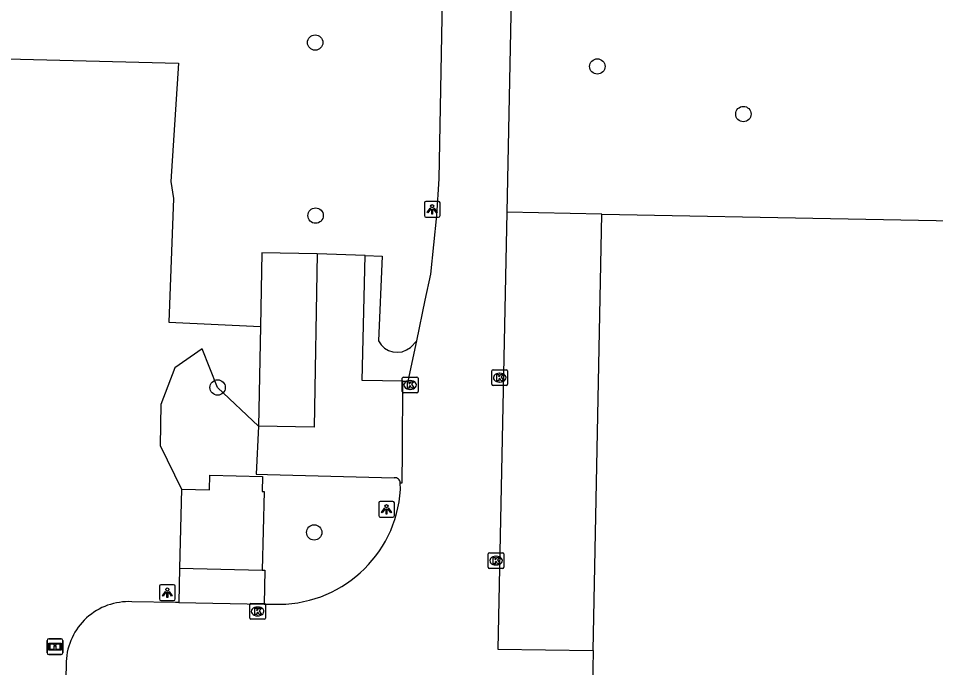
# Model space of a CAD drawing. Extents: x 161477 to 163040, y 383680 to 384868.
# Drawn here: x 162011 to 162069.4, y 384753.3 to 384794.6 of the extents above; entities that cross this region are included whole.
import ezdxf

# ---------------------------------------------------------------- set-up
doc = ezdxf.new("R2010")
doc.units = 0
for name, color, linetype in [('IMGEO_Boom', 7, 'Continuous'), ('IMGEO_Groenvoorziening', 7, 'Continuous'), ('IMGEO_Informatiebord', 7, 'Continuous'), ('IMGEO_Kolk', 7, 'Continuous'), ('IMGEO_Lichtpunt', 7, 'Continuous'), ('IMGEO_Pand', 7, 'Continuous'), ('IMGEO_Parkeervlak_open', 7, 'Continuous'), ('IMGEO_Rijbaan_lokaal_open', 7, 'Continuous'), ('IMGEO_Voetpad_open', 7, 'Continuous')]:
    doc.layers.add(name, color=color, linetype=linetype)

msp = doc.modelspace()

# ---------------------------------------------------------------- linework, layer by layer
at = {"layer": 'IMGEO_Boom'}
for centre in [(162029.92, 384793.1), (162047.89, 384791.58), (162057.19, 384788.55), (162029.95, 384782.09), (162023.71, 384771.15), (162029.86, 384761.93)]:
    msp.add_circle(centre, 0.489, dxfattribs=at)
at = {"layer": 'IMGEO_Groenvoorziening'}
for points in [[(161978.394, 384792.879), (162021.21, 384791.798), (162020.724, 384784.268), (162020.907, 384783.181), (162020.606, 384775.315), (162026.432, 384775.034)], [(162033.095, 384779.549), (162034.194, 384779.51), (162033.954, 384774.115), (162034.118, 384773.866), (162034.333, 384773.659), (162034.59, 384773.506), (162034.874, 384773.415), (162035.171, 384773.389), (162035.467, 384773.431), (162035.746, 384773.538), (162035.994, 384773.704), (162036.389, 384774.126)], [(162026.316, 384768.691), (162023.708, 384771.15), (162022.725, 384773.606), (162020.982, 384772.394), (162020.101, 384770.077), (162020.061, 384767.465), (162021.401, 384764.673)]]:
    msp.add_lwpolyline(points, dxfattribs=at)
at = {"layer": 'IMGEO_Informatiebord'}
for p, q in [((162012.855, 384754.26), (162012.855, 384755.06)), ((162012.855, 384755.06), (162012.855, 384754.26)), ((162012.955, 384755.16), (162013.745, 384755.16)), ((162013.745, 384755.16), (162012.955, 384755.16)), ((162013.845, 384755.06), (162013.845, 384754.26)), ((162013.845, 384754.26), (162013.845, 384755.06)), ((162013.745, 384754.16), (162012.955, 384754.16)), ((162012.955, 384754.16), (162013.745, 384754.16))]:
    msp.add_line(p, q, dxfattribs=at)
for points in [[(162012.956, 384754.892), (162013.744, 384754.892), (162013.744, 384754.428), (162012.956, 384754.428), (162012.956, 384754.892)], [(162013.021, 384754.827), (162013.021, 384754.493), (162013.296, 384754.493), (162013.297, 384754.706), (162013.401, 384754.707), (162013.402, 384754.493), (162013.679, 384754.493), (162013.679, 384754.827), (162013.403, 384754.827), (162013.403, 384754.747), (162013.297, 384754.747), (162013.297, 384754.827), (162013.021, 384754.827)]]:
    msp.add_lwpolyline(points, dxfattribs=at)
for centre, start, end in [((162012.955, 384755.06), 90, 180), ((162012.955, 384755.06), 90, 180), ((162013.745, 384755.06), 0, 90), ((162013.745, 384755.06), 360, 90), ((162012.955, 384754.26), 180, 270), ((162012.955, 384754.26), 180, 270), ((162013.745, 384754.26), 270, 0), ((162013.745, 384754.26), 270, 0)]:
    msp.add_arc(centre, 0.1, start, end, dxfattribs=at)
at = {"layer": 'IMGEO_Kolk'}
for p, q in [((162035.546, 384771.814), (162036.398, 384771.814)), ((162041.176, 384771.354), (162041.176, 384772.206)), ((162041.251, 384772.28), (162042.103, 384772.28)), ((162041.664, 384772.06), (162041.689, 384772.06)), ((162042.177, 384772.206), (162042.177, 384771.354)), ((162035.471, 384770.888), (162035.471, 384771.74)), ((162035.959, 384771.594), (162035.984, 384771.594)), ((162036.472, 384771.74), (162036.472, 384770.888)), ((162042.103, 384771.28), (162041.251, 384771.28)), ((162041.687, 384771.5), (162041.662, 384771.5)), ((162036.398, 384770.814), (162035.546, 384770.814)), ((162035.982, 384771.034), (162035.957, 384771.034)), ((162040.943, 384759.711), (162040.943, 384760.563)), ((162041.018, 384760.637), (162041.87, 384760.637)), ((162041.431, 384760.417), (162041.456, 384760.417)), ((162041.944, 384760.563), (162041.944, 384759.711)), ((162041.87, 384759.637), (162041.018, 384759.637)), ((162041.454, 384759.857), (162041.429, 384759.857)), ((162025.753, 384756.475), (162025.753, 384757.327)), ((162025.828, 384757.401), (162026.68, 384757.401)), ((162026.241, 384757.181), (162026.266, 384757.181)), ((162026.754, 384757.327), (162026.754, 384756.475)), ((162026.264, 384756.621), (162026.239, 384756.621)), ((162026.68, 384756.401), (162025.828, 384756.401))]:
    msp.add_line(p, q, dxfattribs=at)
for points in [[(162035.546, 384771.814), (162036.398, 384771.814)], [(162041.176, 384771.354), (162041.176, 384772.206)], [(162041.251, 384772.28), (162042.103, 384772.28)], [(162041.497, 384771.98), (162041.62, 384771.98), (162041.62, 384771.829), (162041.75, 384771.98), (162041.914, 384771.98), (162041.768, 384771.829), (162041.921, 384771.58), (162041.769, 384771.58), (162041.684, 384771.744), (162041.62, 384771.677), (162041.62, 384771.58), (162041.497, 384771.58), (162041.497, 384771.98)], [(162042.177, 384772.206), (162042.177, 384771.354)], [(162035.471, 384770.888), (162035.471, 384771.74)], [(162035.792, 384771.514), (162035.915, 384771.514), (162035.915, 384771.363), (162036.045, 384771.514), (162036.209, 384771.514), (162036.063, 384771.363), (162036.216, 384771.114), (162036.064, 384771.114), (162035.979, 384771.278), (162035.915, 384771.211), (162035.915, 384771.114), (162035.792, 384771.114), (162035.792, 384771.514)], [(162036.472, 384771.74), (162036.472, 384770.888)], [(162042.103, 384771.28), (162041.251, 384771.28)], [(162036.398, 384770.814), (162035.546, 384770.814)], [(162040.943, 384759.711), (162040.943, 384760.563)], [(162041.018, 384760.637), (162041.87, 384760.637)], [(162041.264, 384760.337), (162041.387, 384760.337), (162041.387, 384760.186), (162041.517, 384760.337), (162041.681, 384760.337), (162041.535, 384760.186), (162041.688, 384759.937), (162041.536, 384759.937), (162041.451, 384760.101), (162041.387, 384760.034), (162041.387, 384759.937), (162041.264, 384759.937), (162041.264, 384760.337)], [(162041.944, 384760.563), (162041.944, 384759.711)], [(162041.87, 384759.637), (162041.018, 384759.637)], [(162025.753, 384756.475), (162025.753, 384757.327)], [(162025.828, 384757.401), (162026.68, 384757.401)], [(162026.754, 384757.327), (162026.754, 384756.475)], [(162026.074, 384757.101), (162026.197, 384757.101), (162026.197, 384756.95), (162026.327, 384757.101), (162026.491, 384757.101), (162026.345, 384756.95), (162026.498, 384756.701), (162026.346, 384756.701), (162026.261, 384756.865), (162026.197, 384756.798), (162026.197, 384756.701), (162026.074, 384756.701), (162026.074, 384757.101)], [(162026.68, 384756.401), (162025.828, 384756.401)]]:
    msp.add_lwpolyline(points, dxfattribs=at)
for centre, start, end in [((162035.548, 384771.738), 91.55205, 178.44795), ((162035.548, 384771.738), 91.55205, 178.44795), ((162036.396, 384771.738), 1.55205, 88.44795), ((162036.396, 384771.738), 1.55205, 88.44795), ((162041.253, 384772.204), 91.55205, 178.44795), ((162041.253, 384772.204), 91.55205, 178.44795), ((162042.101, 384772.204), 1.55205, 88.44795), ((162042.101, 384772.204), 1.55205, 88.44795), ((162041.253, 384771.356), 181.55205, 268.44795), ((162041.253, 384771.356), 181.55205, 268.44795), ((162042.101, 384771.356), 271.55205, 358.44795), ((162042.101, 384771.356), 271.55205, 358.44795), ((162035.548, 384770.89), 181.55205, 268.44795), ((162035.548, 384770.89), 181.55205, 268.44795), ((162036.396, 384770.89), 271.55205, 358.44795), ((162036.396, 384770.89), 271.55205, 358.44795), ((162041.02, 384760.561), 91.55205, 178.44795), ((162041.02, 384760.561), 91.55205, 178.44795), ((162041.868, 384760.561), 1.55205, 88.44795), ((162041.868, 384760.561), 1.55205, 88.44795), ((162041.02, 384759.713), 181.55205, 268.44795), ((162041.02, 384759.713), 181.55205, 268.44795), ((162041.868, 384759.713), 271.55205, 358.44795), ((162041.868, 384759.713), 271.55205, 358.44795), ((162025.83, 384757.325), 91.55205, 178.44795), ((162025.83, 384757.325), 91.55205, 178.44795), ((162026.678, 384757.325), 1.55205, 88.44795), ((162026.678, 384757.325), 1.55205, 88.44795), ((162025.83, 384756.477), 181.55205, 268.44795), ((162025.83, 384756.477), 181.55205, 268.44795), ((162026.678, 384756.477), 271.55205, 358.44795), ((162026.678, 384756.477), 271.55205, 358.44795)]:
    msp.add_arc(centre, 0.0765, start, end, dxfattribs=at)
for centre, major_axis, ratio, start_param, end_param in [((162041.663, 384771.78), (-0.387, 0.002), 0.722429, 4.712389, 7.853982), ((162041.688, 384771.78), (-0.39, 0.002), 0.717154, 1.570796, 4.712389), ((162035.958, 384771.314), (-0.387, 0.002), 0.722429, 4.712389, 7.853982), ((162035.983, 384771.314), (-0.39, 0.002), 0.717154, 1.570796, 4.712389), ((162041.43, 384760.137), (-0.387, 0.002), 0.722429, 4.712389, 7.853982), ((162041.455, 384760.137), (-0.39, 0.002), 0.717154, 1.570796, 4.712389), ((162026.24, 384756.901), (-0.387, 0.002), 0.722429, 4.712389, 7.853982), ((162026.265, 384756.901), (-0.39, 0.002), 0.717154, 1.570796, 4.712389)]:
    msp.add_ellipse(centre, major_axis=major_axis, ratio=ratio, start_param=start_param, end_param=end_param, dxfattribs=at)
at = {"layer": 'IMGEO_Lichtpunt'}
for p, q in [((162036.877, 384782.893), (162036.877, 384782.086)), ((162036.877, 384782.893), (162036.877, 384782.086)), ((162037.779, 384782.988), (162036.971, 384782.988)), ((162037.779, 384782.988), (162036.971, 384782.988)), ((162037.873, 384782.086), (162037.873, 384782.893)), ((162037.873, 384782.086), (162037.873, 384782.893)), ((162036.971, 384781.992), (162037.779, 384781.992)), ((162036.971, 384781.992), (162037.779, 384781.992)), ((162033.967, 384763.803), (162033.967, 384762.996)), ((162033.967, 384763.803), (162033.967, 384762.996)), ((162034.869, 384763.898), (162034.061, 384763.898)), ((162034.869, 384763.898), (162034.061, 384763.898)), ((162034.963, 384762.996), (162034.963, 384763.803)), ((162034.963, 384762.996), (162034.963, 384763.803)), ((162034.061, 384762.902), (162034.869, 384762.902)), ((162034.061, 384762.902), (162034.869, 384762.902)), ((162020.007, 384758.503), (162020.007, 384757.696)), ((162020.007, 384758.503), (162020.007, 384757.696)), ((162020.909, 384758.598), (162020.101, 384758.598)), ((162020.909, 384758.598), (162020.101, 384758.598)), ((162021.003, 384757.696), (162021.003, 384758.503)), ((162021.003, 384757.696), (162021.003, 384758.503)), ((162020.101, 384757.602), (162020.909, 384757.602)), ((162020.101, 384757.602), (162020.909, 384757.602))]:
    msp.add_line(p, q, dxfattribs=at)
for points in [[(162037.251, 384782.557), (162037.29, 384782.529), (162037.102, 384782.267), (162037.064, 384782.294), (162037.251, 384782.557)], [(162037.353, 384782.509), (162037.4, 384782.509), (162037.4, 384782.187), (162037.353, 384782.187), (162037.353, 384782.509)], [(162037.463, 384782.529), (162037.501, 384782.556), (162037.688, 384782.294), (162037.649, 384782.266), (162037.463, 384782.529)], [(162034.341, 384763.467), (162034.38, 384763.439), (162034.192, 384763.177), (162034.154, 384763.204), (162034.341, 384763.467)], [(162034.443, 384763.419), (162034.49, 384763.419), (162034.49, 384763.097), (162034.443, 384763.097), (162034.443, 384763.419)], [(162034.553, 384763.439), (162034.591, 384763.466), (162034.778, 384763.204), (162034.739, 384763.176), (162034.553, 384763.439)], [(162020.381, 384758.167), (162020.42, 384758.139), (162020.232, 384757.877), (162020.194, 384757.904), (162020.381, 384758.167)], [(162020.483, 384758.119), (162020.53, 384758.119), (162020.53, 384757.797), (162020.483, 384757.797), (162020.483, 384758.119)], [(162020.593, 384758.139), (162020.631, 384758.166), (162020.818, 384757.904), (162020.779, 384757.876), (162020.593, 384758.139)]]:
    msp.add_lwpolyline(points, dxfattribs=at)
for centre in [(162037.376, 384782.691), (162034.466, 384763.601), (162020.506, 384758.301)]:
    msp.add_circle(centre, 0.0994, dxfattribs=at)
for centre, start, end in [((162036.971, 384782.893), 90, 180), ((162036.971, 384782.893), 90, 180), ((162037.779, 384782.893), 0, 90), ((162037.779, 384782.893), 0, 90), ((162036.971, 384782.086), 180, 270), ((162036.971, 384782.086), 180, 270), ((162037.779, 384782.086), 270, 0), ((162037.779, 384782.086), 270, 360), ((162034.061, 384763.803), 90, 180), ((162034.061, 384763.803), 90, 180), ((162034.869, 384763.803), 0, 90), ((162034.869, 384763.803), 0, 90), ((162034.061, 384762.996), 180, 270), ((162034.061, 384762.996), 180, 270), ((162034.869, 384762.996), 270, 0), ((162034.869, 384762.996), 270, 360), ((162020.101, 384758.503), 90, 180), ((162020.101, 384758.503), 90, 180), ((162020.909, 384758.503), 0, 90), ((162020.909, 384758.503), 0, 90), ((162020.101, 384757.696), 180, 270), ((162020.101, 384757.696), 180, 270), ((162020.909, 384757.696), 270, 0), ((162020.909, 384757.696), 270, 360)]:
    msp.add_arc(centre, 0.0946, start, end, dxfattribs=at)
at = {"layer": 'IMGEO_Pand'}
for points in [[(162047.634, 384754.424), (162048.17, 384782.189)], [(162048.17, 384782.189), (162079.553, 384781.584)], [(162030.057, 384779.654), (162029.856, 384768.628), (162026.316, 384768.691)], [(162030.057, 384779.654), (162026.517, 384779.717), (162026.432, 384775.034)], [(162026.432, 384775.034), (162026.316, 384768.691)], [(162021.401, 384764.673), (162023.182, 384764.644), (162023.206, 384765.573), (162026.575, 384765.487), (162026.55, 384764.537), (162026.68, 384764.534), (162026.552, 384759.53)], [(162021.401, 384764.673), (162021.273, 384759.665)], [(162021.273, 384759.665), (162026.552, 384759.53)], [(162047.634, 384754.424), (162047.565, 384750.85)]]:
    msp.add_lwpolyline(points, dxfattribs=at)
at = {"layer": 'IMGEO_Parkeervlak_open'}
msp.add_lwpolyline([(162048.17, 384782.189), (162042.125, 384782.306)], dxfattribs=at)
at = {"layer": 'IMGEO_Rijbaan_lokaal_open'}
for points in [[(162036.389, 384774.126), (162036.936, 384776.702), (162037.29, 384778.368), (162037.679, 384782.102), (162037.827, 384784.434), (162038.287, 384809.499)], [(162042.677, 384809.53), (162042.125, 384782.306)], [(162042.125, 384782.306), (162041.562, 384754.5), (162047.634, 384754.424)], [(162035.512, 384771.555), (162035.841, 384771.548), (162036.389, 384774.126)], [(162035.342, 384765.075), (162035.462, 384765.079), (162035.478, 384767.094), (162035.512, 384771.555)], [(162035.357, 384764.661), (162035.342, 384765.075)], [(162021.247, 384757.467), (162021.025, 384757.471), (162018.246, 384757.519)], [(162021.247, 384757.467), (162026.671, 384757.373)], [(162026.671, 384757.373), (162027.259, 384757.363)], [(162014.068, 384753.713), (162013.283, 384709.689), (162013.406, 384709.692)]]:
    msp.add_lwpolyline(points, dxfattribs=at)
for centre, radius, start, end in [((162027.568, 384765.162), 7.805, 267.73381, 356.31718), ((162018.042, 384753.547), 3.977, 87.0525, 177.61217)]:
    msp.add_arc(centre, radius, start, end, dxfattribs=at)
at = {"layer": 'IMGEO_Voetpad_open'}
for points in [[(162033.095, 384779.549), (162030.057, 384779.654)], [(162035.512, 384771.555), (162032.906, 384771.607), (162033.095, 384779.549)], [(162026.316, 384768.691), (162026.172, 384765.639), (162026.888, 384765.621), (162034.956, 384765.413)], [(162021.273, 384759.665), (162021.247, 384757.467)], [(162026.552, 384759.53), (162026.726, 384759.526), (162026.671, 384757.373)]]:
    msp.add_lwpolyline(points, dxfattribs=at)
msp.add_arc((162034.98, 384765.051), 0.363, 3.7773, 93.80883, dxfattribs=at)

doc.saveas('drawing.dxf')
